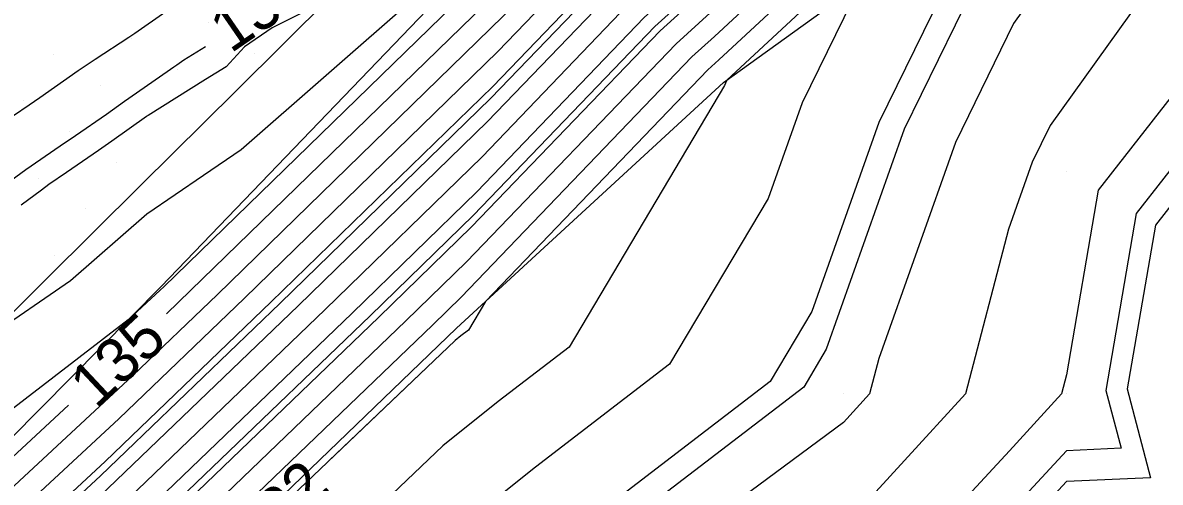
# Model space of a CAD drawing. Extents: x 2354170 to 2357230, y 866100 to 868290.
# Drawn here: x 2355603.2 to 2355654.2, y 866576 to 866596.7 of the extents above; entities that cross this region are included whole.
import ezdxf

# ---------------------------------------------------------------- set-up
doc = ezdxf.new("R2010")
doc.units = 0
for name, color, linetype in [('Default', 7, 'Continuous'), ('DTM Contours Major', 7, 'Continuous'), ('DTM Contours Major Text', 7, 'Continuous'), ('DTM Contours Minor', 7, 'Continuous'), ('DTM Contours Minor Text', 7, 'Continuous'), ('Exist DTM QL2 LIDAR Elevation Point', 7, 'Continuous'), ('Exist DTM Scan Elevation Point', 7, 'Continuous'), ('Exist Roads EOP', 7, 'Continuous'), ('PH Exist DTM Breakline', 7, 'Continuous')]:
    doc.layers.add(name, color=color, linetype=linetype)

msp = doc.modelspace()

# ---------------------------------------------------------------- linework, layer by layer
at = {"layer": 'Default'}
for points in [[(2355730.895, 866682.901), (2355730.333, 866682.475), (2355725.093, 866678.068), (2355722.003, 866675.778), (2355711.049, 866668.137), (2355703.886, 866662.789), (2355691.007, 866653.947), (2355685.32, 866649.73), (2355671.782, 866639.292), (2355668.564, 866636.615), (2355664.995, 866633.3), (2355651.125, 866623.196), (2355650.37, 866622.321), (2355648.23, 866620.774), (2355632.832, 866607.158), (2355632.178, 866606.55), (2355626.047, 866600.993), (2355625.193, 866600.103), (2355609.498, 866584.811), (2355609.332, 866584.651), (2355607.904, 866583.325), (2355593.124, 866571.933)], [(2355731.536, 866681.78), (2355725.405, 866676.624), (2355721.791, 866673.945), (2355712.478, 866667.449), (2355703.85, 866661.007), (2355693.08, 866653.614), (2355685.752, 866648.18), (2355674.332, 866639.374), (2355669.924, 866635.708), (2355665.037, 866631.169), (2355653.412, 866622.701), (2355651.965, 866621.022), (2355647.862, 866618.057), (2355634.692, 866606.411), (2355632.582, 866604.45), (2355627.475, 866599.821), (2355624.722, 866596.952), (2355611.911, 866584.47), (2355608.103, 866580.809), (2355589.469, 866563.506)], [(2355732.137, 866681.432), (2355725.561, 866675.902), (2355721.684, 866673.028), (2355713.192, 866667.105), (2355703.832, 866660.116), (2355694.117, 866653.447), (2355685.968, 866647.405), (2355675.608, 866639.416), (2355670.605, 866635.255), (2355665.058, 866630.103), (2355654.556, 866622.453), (2355652.763, 866620.372), (2355647.679, 866616.699), (2355635.622, 866606.037), (2355632.784, 866603.4), (2355628.189, 866599.235), (2355624.486, 866595.376), (2355613.118, 866584.3), (2355607.489, 866578.887), (2355590.942, 866563.522)], [(2355733.94, 866680.389), (2355726.03, 866673.736), (2355721.366, 866670.279), (2355715.335, 866666.072), (2355703.777, 866657.443), (2355697.226, 866652.946), (2355686.616, 866645.079), (2355679.433, 866639.54), (2355672.646, 866633.895), (2355665.121, 866626.906), (2355657.987, 866621.709), (2355655.156, 866618.424), (2355647.128, 866612.624), (2355638.412, 866604.916), (2355633.389, 866600.25), (2355630.33, 866597.477), (2355623.779, 866590.649), (2355616.738, 866583.789), (2355605.646, 866573.124)], [(2355733.339, 866680.737), (2355725.874, 866674.458), (2355721.472, 866671.196), (2355714.621, 866666.416), (2355703.795, 866658.334), (2355696.19, 866653.113), (2355686.4, 866645.854), (2355678.158, 866639.499), (2355671.965, 866634.349), (2355665.1, 866627.971), (2355656.844, 866621.957), (2355654.358, 866619.074), (2355647.311, 866613.982), (2355637.482, 866605.29), (2355633.187, 866601.3), (2355629.616, 866598.063), (2355624.014, 866592.225), (2355615.531, 866583.959), (2355606.26, 866575.045)], [(2355734.542, 866680.041), (2355726.186, 866673.014), (2355721.26, 866669.363), (2355716.049, 866665.728), (2355703.759, 866656.552), (2355698.263, 866652.779), (2355686.832, 866644.303), (2355680.708, 866639.582), (2355673.326, 866633.442), (2355665.142, 866625.84), (2355659.131, 866621.461), (2355655.954, 866617.775), (2355646.944, 866611.265), (2355639.342, 866604.543), (2355633.591, 866599.2), (2355631.044, 866596.892), (2355623.543, 866589.073), (2355617.944, 866583.618), (2355605.032, 866571.203)], [(2355735.744, 866679.346), (2355726.499, 866671.57), (2355721.047, 866667.53), (2355717.478, 866665.04), (2355703.723, 866654.77), (2355700.336, 866652.445), (2355687.264, 866642.753), (2355683.259, 866639.665), (2355674.687, 866632.536), (2355665.184, 866623.708), (2355661.418, 866620.965), (2355657.549, 866616.476), (2355646.576, 866608.548), (2355641.202, 866603.795), (2355633.995, 866597.1), (2355632.472, 866595.72), (2355623.071, 866585.922), (2355620.358, 866583.278), (2355603.803, 866567.361)], [(2355736.345, 866678.998), (2355726.655, 866670.848), (2355720.941, 866666.613), (2355718.192, 866664.696), (2355703.705, 866653.88), (2355701.373, 866652.279), (2355687.48, 866641.978), (2355684.534, 866639.706), (2355675.367, 866632.082), (2355665.205, 866622.643), (2355662.562, 866620.718), (2355658.347, 866615.827), (2355646.393, 866607.19), (2355642.132, 866603.422), (2355634.197, 866596.05), (2355633.186, 866595.134), (2355622.835, 866584.346), (2355621.564, 866583.107), (2355603.189, 866565.439)], [(2355737.548, 866678.303), (2355726.967, 866669.404), (2355720.729, 866664.781), (2355719.62, 866664.007), (2355703.668, 866652.098), (2355703.446, 866651.945), (2355687.912, 866640.427), (2355687.084, 866639.789), (2355676.728, 866631.176), (2355665.247, 866620.511), (2355664.85, 866620.222), (2355659.942, 866614.528), (2355646.025, 866604.473), (2355643.992, 866602.675), (2355634.752, 866594.091), (2355634.685, 866593.954), (2355634.646, 866593.844), (2355627.674, 866582.099), (2355624.498, 866579.662), (2355622.018, 866577.675), (2355606.482, 866562.843)], [(2355739.104, 866674.239), (2355730.825, 866665.861), (2355727.895, 866663.802), (2355723.317, 866659.606), (2355720.34, 866658.065), (2355712.39, 866650.892), (2355706.703, 866646.183), (2355697.376, 866639.9), (2355693.663, 866635.216), (2355688.878, 866631.495), (2355682.604, 866626.277), (2355678.296, 866622.891), (2355671.488, 866615.846), (2355667.988, 866614.274), (2355665.895, 866611.809), (2355660.068, 866606.157), (2355650.929, 866601.264), (2355647.61, 866596.626), (2355645, 866591.291), (2355641.562, 866581.588), (2355641.151, 866580.006), (2355639.979, 866578.723), (2355635.028, 866575.055)], [(2355733.653, 866664.052), (2355728.414, 866660.371), (2355724.974, 866657.218), (2355720.192, 866654.743), (2355715.519, 866650.527), (2355707.792, 866644.13), (2355701.566, 866639.935), (2355696.179, 866633.141), (2355689.238, 866627.743), (2355685.013, 866624.229), (2355678.763, 866619.316), (2355673.843, 866614.226), (2355669.021, 866612.059), (2355668.014, 866610.873), (2355660.024, 866603.123), (2355655.393, 866600.643), (2355649.246, 866592.054), (2355648.438, 866590.403), (2355647.374, 866587.401), (2355645.455, 866580.006), (2355639.979, 866574.013)], [(2355736.48, 866662.244), (2355728.932, 866656.94), (2355726.631, 866654.831), (2355720.043, 866651.421), (2355718.647, 866650.162), (2355708.881, 866642.076), (2355705.756, 866639.971), (2355698.696, 866631.065), (2355689.598, 866623.99), (2355687.422, 866622.181), (2355679.23, 866615.742), (2355676.199, 866612.606), (2355670.413, 866610.006), (2355669.979, 866609.52), (2355662.712, 866602.738), (2355659.98, 866600.089), (2355659.857, 866600.023), (2355659.507, 866599.534), (2355651.397, 866589.139), (2355649.979, 866580.855), (2355649.758, 866580.006), (2355647.42, 866577.447), (2355640.551, 866570.006)], [(2355685.259, 866648.742), (2355673.057, 866639.333), (2355669.244, 866636.161), (2355665.016, 866632.234), (2355652.269, 866622.949), (2355651.168, 866621.671), (2355648.046, 866619.416), (2355633.762, 866606.785), (2355632.38, 866605.5), (2355626.761, 866600.407), (2355624.958, 866598.527), (2355610.704, 866584.64), (2355609.616, 866583.594)], [(2355684.67, 866638.8), (2355676.048, 866631.629), (2355665.226, 866621.577), (2355663.706, 866620.47), (2355659.144, 866615.177), (2355646.209, 866605.831), (2355643.062, 866603.048), (2355634.398, 866595), (2355633.9, 866594.548), (2355623.928, 866584.155), (2355623.163, 866582.866), (2355622.826, 866582.607), (2355622.563, 866582.397), (2355611.115, 866571.468)], [(2355664.974, 866634.366), (2355649.981, 866623.444), (2355649.573, 866622.97), (2355648.413, 866622.132), (2355633.31, 866608.776), (2355632.255, 866607.955), (2355632.091, 866607.826), (2355631.879, 866607.653), (2355631.598, 866607.421), (2355625.41, 866601.813), (2355625.095, 866601.561), (2355624.644, 866601.186), (2355612.976, 866590.964), (2355611.288, 866589.801), (2355608.74, 866588.067), (2355605.313, 866585.081), (2355601.609, 866582.528)], [(2355649.606, 866616.866), (2355647.495, 866615.34), (2355636.552, 866605.664), (2355632.985, 866602.35), (2355628.903, 866598.649), (2355624.25, 866593.8), (2355614.324, 866584.129), (2355606.875, 866576.966), (2355592.414, 866563.539), (2355586.915, 866557.832), (2355582.79, 866554.058), (2355576.921, 866548.266)], [(2355660.156, 866612.224), (2355653.57, 866608.698), (2355645.842, 866603.115), (2355644.922, 866602.301), (2355640.741, 866598.417), (2355638.124, 866593.066), (2355636.601, 866588.771), (2355632.185, 866581.331), (2355626.17, 866576.716), (2355621.473, 866572.953)], [(2355649.403, 866611.816), (2355646.76, 866609.907), (2355640.272, 866604.169), (2355633.793, 866598.15), (2355631.758, 866596.306), (2355623.307, 866587.497), (2355619.151, 866583.448), (2355604.418, 866569.282), (2355598.305, 866563.606), (2355584.934, 866549.73), (2355583.504, 866548.422), (2355579.828, 866544.794), (2355577.662, 866542.27)], [(2355653.774, 866605.797), (2355646.466, 866601.884), (2355645.974, 866601.198), (2355641.562, 866592.179), (2355638.556, 866583.698), (2355636.696, 866580.564), (2355627.842, 866573.77), (2355620.928, 866568.232), (2355613.695, 866561.326), (2355607.556, 866554.499), (2355600.697, 866546.443), (2355596.301, 866541.245), (2355589.161, 866532.11)], [(2355602.76, 866592.495), (2355603.462, 866592.98), (2355603.941, 866593.307), (2355605.669, 866594.518), (2355606.426, 866595.02), (2355607.939, 866596.014), (2355608.201, 866596.189), (2355609.597, 866597.163)], [(2355616.666, 866597.589), (2355614.36, 866596.436), (2355613.122, 866595.583), (2355612.3, 866594.687), (2355611.368, 866594.108), (2355608.797, 866592.496), (2355608.745, 866592.463), (2355608.726, 866592.451), (2355607.175, 866591.342), (2355606.57, 866590.924), (2355605.144, 866589.944), (2355604.343, 866589.4), (2355604.015, 866589.139), (2355603.099, 866588.476)], [(2355656.425, 866590.72), (2355653.966, 866587.568), (2355652.709, 866580.225), (2355653.752, 866576.233), (2355649.979, 866576.061), (2355644.389, 866570.006), (2355649.979, 866560.315), (2355650.268, 866560.294), (2355650.345, 866558.378), (2355650.944, 866551.272), (2355635.478, 866535.416), (2355633.542, 866543.569), (2355633.555, 866550.005), (2355629.979, 866556.873), (2355626.406, 866553.578), (2355624.811, 866551.903)], [(2355605.234, 866579.495), (2355591.645, 866566.877)]]:
    msp.add_lwpolyline(points, dxfattribs=at)
at = {"layer": 'DTM Contours Major'}
for points in [[(2355685.259, 866648.742), (2355673.057, 866639.333), (2355669.244, 866636.161), (2355665.016, 866632.234), (2355652.269, 866622.949), (2355651.168, 866621.671), (2355648.046, 866619.416), (2355633.762, 866606.785), (2355632.38, 866605.5), (2355626.761, 866600.407), (2355624.958, 866598.527), (2355610.704, 866584.64), (2355609.616, 866583.594)], [(2355672.083, 866607.422), (2355669.979, 866605.063), (2355664.56, 866600.006), (2355660.544, 866597.62), (2355653.11, 866588.092), (2355651.75, 866580.148), (2355652.426, 866577.558), (2355649.979, 866577.447), (2355643.109, 866570.006), (2355647.378, 866562.607), (2355639.979, 866562.776), (2355638.821, 866561.163), (2355634.31, 866560.005), (2355639.979, 866558.605), (2355648.679, 866558.706), (2355649.322, 866551.084), (2355646.123, 866547.805)], [(2355605.234, 866579.495), (2355591.645, 866566.877)]]:
    msp.add_lwpolyline(points, dxfattribs=at)
at = {"layer": 'DTM Contours Minor'}
for points in [[(2355736.946, 866678.651), (2355726.811, 866670.126), (2355720.835, 866665.697), (2355718.906, 866664.351), (2355703.687, 866652.989), (2355702.409, 866652.112), (2355687.696, 866641.202), (2355685.809, 866639.748), (2355676.048, 866631.629), (2355665.226, 866621.577), (2355663.706, 866620.47), (2355659.144, 866615.177), (2355646.209, 866605.831), (2355643.062, 866603.048), (2355634.398, 866595), (2355633.9, 866594.548), (2355623.928, 866584.155), (2355623.163, 866582.866), (2355622.826, 866582.607), (2355622.563, 866582.397), (2355616.902, 866576.992)], [(2355726.585, 866665.205), (2355722.213, 866661.198), (2355720.439, 866660.28), (2355710.304, 866651.135), (2355705.976, 866647.552), (2355694.583, 866639.876), (2355691.986, 866636.6), (2355688.639, 866633.997), (2355680.999, 866627.643), (2355677.985, 866625.274), (2355669.917, 866616.927), (2355667.299, 866615.75), (2355664.482, 866612.433), (2355660.097, 866608.179), (2355647.953, 866601.678), (2355646.519, 866599.674), (2355642.708, 866591.883), (2355639.208, 866582.006), (2355638.2, 866580.308), (2355628.4, 866572.788)], [(2355703.92, 866656.087), (2355703.747, 866655.958), (2355698.954, 866652.668), (2355686.976, 866643.787), (2355681.558, 866639.609), (2355673.78, 866633.14), (2355665.156, 866625.129), (2355659.893, 866621.296), (2355656.485, 866617.342), (2355646.821, 866610.36), (2355639.962, 866604.294), (2355633.726, 866598.5), (2355631.52, 866596.501), (2355623.386, 866588.023), (2355618.749, 866583.505), (2355604.622, 866569.922), (2355597.814, 866563.6), (2355585.099, 866550.405), (2355583.445, 866548.892), (2355579.19, 866544.693), (2355568.263, 866531.96), (2355563.253, 866527.253), (2355557.151, 866521.019)], [(2355637.925, 866606.479), (2355636.862, 866605.539), (2355633.053, 866602), (2355629.141, 866598.454), (2355624.172, 866593.275), (2355614.727, 866584.073), (2355606.67, 866576.326), (2355592.905, 866563.545)], [(2355602.189, 866589.25), (2355603.317, 866590.079), (2355604.855, 866591.131), (2355605.543, 866591.604), (2355606.927, 866592.559), (2355607.745, 866593.144), (2355609.655, 866594.471), (2355609.957, 866594.679), (2355610.085, 866594.768), (2355610.406, 866594.99), (2355611.372, 866595.591)]]:
    msp.add_lwpolyline(points, dxfattribs=at)
at = {"layer": 'Exist DTM QL2 LIDAR Elevation Point'}
for p, q in [((2355649.979, 866590.006), (2355649.979, 866590.006)), ((2355639.979, 866580.006), (2355639.979, 866580.006)), ((2355649.979, 866580.006), (2355649.979, 866580.006))]:
    msp.add_line(p, q, dxfattribs=at)
at = {"layer": 'Exist DTM Scan Elevation Point'}
for p, q in [((2355611.505, 866596.652), (2355611.505, 866596.652)), ((2355608.041, 866595.946), (2355608.041, 866595.946)), ((2355604.577, 866595.241), (2355604.577, 866595.241)), ((2355613.59, 866595.272), (2355613.59, 866595.272)), ((2355610.126, 866594.567), (2355610.126, 866594.567)), ((2355606.662, 866593.861), (2355606.662, 866593.861)), ((2355603.197, 866593.156), (2355603.197, 866593.156)), ((2355608.747, 866592.482), (2355608.747, 866592.482)), ((2355605.282, 866591.776), (2355605.282, 866591.776)), ((2355607.367, 866590.397), (2355607.367, 866590.397)), ((2355603.903, 866589.691), (2355603.903, 866589.691)), ((2355605.988, 866588.312), (2355605.988, 866588.312)), ((2355604.608, 866586.227), (2355604.608, 866586.227))]:
    msp.add_line(p, q, dxfattribs=at)
at = {"layer": 'Exist Roads EOP'}
msp.add_lwpolyline([(2355655.89, 866635.282), (2355651.496, 866631.197), (2355647.11, 866627.102), (2355642.736, 866622.995), (2355638.381, 866618.868), (2355634.052, 866614.714), (2355629.756, 866610.525), (2355625.488, 866606.308), (2355621.238, 866602.073), (2355616.992, 866597.834), (2355612.74, 866593.601), (2355608.478, 866589.377), (2355604.221, 866585.149), (2355599.986, 866580.899), (2355595.795, 866576.605), (2355591.668, 866572.25)], dxfattribs=at)
at = {"layer": 'PH Exist DTM Breakline'}
for points in [[(2355634.595, 866593.977), (2355645.69, 866601.992), (2355660.186, 866614.329), (2355665.254, 866620.134), (2355677.26, 866630.822), (2355688.08, 866639.821), (2355703.665, 866651.91), (2355720.585, 866663.542), (2355727.238, 866668.155)], [(2355625.405, 866601.519), (2355609.388, 866584.826), (2355582.357, 866557.481), (2355568.355, 866542.984), (2355553.182, 866525.521), (2355537.871, 866507.449), (2355522.801, 866489.999), (2355513.034, 866480.698), (2355503.401, 866470.493), (2355490.568, 866455.035), (2355473.828, 866435.959), (2355468.106, 866431.248)], [(2355634.595, 866593.977), (2355622.628, 866582.957), (2355602.619, 866563.655), (2355583.883, 866545.433), (2355568.231, 866528.109), (2355549.043, 866505.567), (2355529.428, 866482.946), (2355512.195, 866464.306), (2355492.548, 866442.796), (2355476.559, 866425.573), (2355455.291, 866407.117), (2355440.252, 866391.603)]]:
    msp.add_lwpolyline(points, dxfattribs=at)

# ---------------------------------------------------------------- texts
at = {"layer": 'Default'}
msp.add_text('135', height=2, rotation=43.0859, dxfattribs=at).set_placement((2355606.477, 866579.273))
at = {"layer": 'DTM Contours Major Text'}
msp.add_text('135', height=2, rotation=43.0859, dxfattribs=at).set_placement((2355606.477, 866579.273))
at = {"layer": 'DTM Contours Minor Text'}
for s, rotation, p in [('136', 34.5168, (2355612.499, 866595.263)), ('132', 43.6726, (2355613.799, 866572.647))]:
    msp.add_text(s, height=2, rotation=rotation, dxfattribs=at).set_placement(p)

doc.saveas('drawing.dxf')
